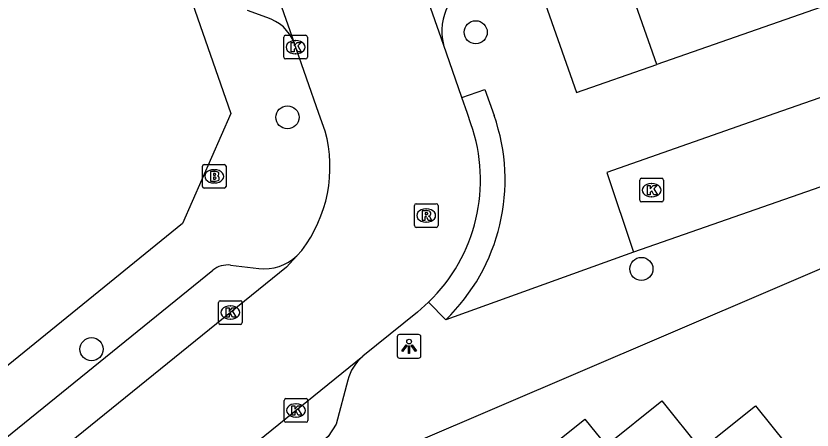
# Model space of a CAD drawing. Extents: x 158474 to 159560, y 388525 to 389605.
# Drawn here: x 158893.76 to 158927.46, y 388986.6 to 389004.14 of the extents above; entities that cross this region are included whole.
import ezdxf

# ---------------------------------------------------------------- set-up
doc = ezdxf.new("R2010")
doc.units = 0
for name, color, linetype in [('IMGEO_Boom', 7, 'Continuous'), ('IMGEO_Brandkraan', 7, 'Continuous'), ('IMGEO_Kolk', 7, 'Continuous'), ('IMGEO_Lichtpunt', 7, 'Continuous'), ('IMGEO_Pand', 7, 'Continuous'), ('IMGEO_Parkeervlak_open', 7, 'Continuous'), ('IMGEO_Rijbaan_lokaal_open', 7, 'Continuous'), ('IMGEO_Rioolput', 7, 'Continuous'), ('IMGEO_Voetpad_open', 7, 'Continuous')]:
    doc.layers.add(name, color=color, linetype=linetype)

msp = doc.modelspace()

# ---------------------------------------------------------------- linework, layer by layer
at = {"layer": 'IMGEO_Boom'}
for centre in [(158913.221, 389003.443), (158905.254, 388999.841), (158920.234, 388993.421), (158896.961, 388990.023)]:
    msp.add_circle(centre, 0.489, dxfattribs=at)
at = {"layer": 'IMGEO_Brandkraan'}
for p, q in [((158901.653, 388996.917), (158901.653, 388997.769)), ((158901.728, 388997.843), (158902.58, 388997.843)), ((158902.654, 388997.769), (158902.654, 388996.917)), ((158902.141, 388997.623), (158902.166, 388997.623)), ((158902.164, 388997.063), (158902.139, 388997.063)), ((158902.58, 388996.843), (158901.728, 388996.843))]:
    msp.add_line(p, q, dxfattribs=at)
for points in [[(158901.653, 388996.917), (158901.653, 388997.769)], [(158901.728, 388997.843), (158902.58, 388997.843)], [(158902.654, 388997.769), (158902.654, 388996.917)], [(158902.001, 388997.543), (158902.001, 388997.143), (158902.214, 388997.143)], [(158902.232, 388997.543), (158902.001, 388997.543)], [(158902.18, 388997.462), (158902.126, 388997.462), (158902.126, 388997.386)], [(158902.126, 388997.386), (158902.179, 388997.386)], [(158902.188, 388997.31), (158902.126, 388997.31), (158902.126, 388997.229)], [(158902.126, 388997.229), (158902.188, 388997.229)], [(158902.58, 388996.843), (158901.728, 388996.843)]]:
    msp.add_lwpolyline(points, dxfattribs=at)
for centre, radius, start, end in [((158901.73, 388997.767), 0.0765, 91.552, 178.448), ((158901.73, 388997.767), 0.0765, 91.552, 178.448), ((158902.578, 388997.767), 0.0765, 1.552, 88.448), ((158902.578, 388997.767), 0.0765, 1.552, 88.448), ((158902.181, 388997.424), 0.0379, 267.8285, 90.9355), ((158902.236, 388997.398), 0.145, 59.4692, 91.5367), ((158902.261, 388997.445), 0.0922, 285.5137, 58.1501), ((158902.266, 388997.253), 0.105, 301.3115, 78.989), ((158902.189, 388997.269), 0.0404, 269.8759, 90.5077), ((158902.22, 388997.394), 0.251, 268.6676, 293.5347), ((158901.73, 388996.919), 0.0765, 181.552, 268.448), ((158901.73, 388996.919), 0.0765, 181.552, 268.448), ((158902.578, 388996.919), 0.0765, 271.552, 358.448), ((158902.578, 388996.919), 0.0765, 271.552, 358.448)]:
    msp.add_arc(centre, radius, start, end, dxfattribs=at)
for centre, major_axis, ratio, start_param, end_param in [((158902.14, 388997.343), (-0.387, 0.002), 0.722429, 4.712389, 7.853982), ((158902.165, 388997.343), (-0.39, 0.002), 0.717154, 1.570796, 4.712389)]:
    msp.add_ellipse(centre, major_axis=major_axis, ratio=ratio, start_param=start_param, end_param=end_param, dxfattribs=at)
at = {"layer": 'IMGEO_Kolk'}
for p, q in [((158905.095, 389002.389), (158905.095, 389003.241)), ((158905.17, 389003.315), (158906.022, 389003.315)), ((158905.583, 389003.095), (158905.608, 389003.095)), ((158906.096, 389003.241), (158906.096, 389002.389)), ((158905.606, 389002.535), (158905.581, 389002.535)), ((158906.022, 389002.315), (158905.17, 389002.315)), ((158920.166, 388996.334), (158920.166, 388997.186)), ((158920.241, 388997.26), (158921.093, 388997.26)), ((158920.654, 388997.04), (158920.679, 388997.04)), ((158921.167, 388997.186), (158921.167, 388996.334)), ((158920.677, 388996.48), (158920.652, 388996.48)), ((158921.093, 388996.26), (158920.241, 388996.26)), ((158902.337, 388991.147), (158902.337, 388991.999)), ((158902.412, 388992.073), (158903.264, 388992.073)), ((158903.338, 388991.999), (158903.338, 388991.147)), ((158902.825, 388991.853), (158902.85, 388991.853)), ((158902.848, 388991.293), (158902.823, 388991.293)), ((158903.264, 388991.073), (158902.412, 388991.073)), ((158905.191, 388987.931), (158906.043, 388987.931)), ((158905.116, 388987.005), (158905.116, 388987.857)), ((158905.604, 388987.711), (158905.629, 388987.711)), ((158906.117, 388987.857), (158906.117, 388987.005)), ((158906.043, 388986.931), (158905.191, 388986.931)), ((158905.627, 388987.151), (158905.602, 388987.151))]:
    msp.add_line(p, q, dxfattribs=at)
for points in [[(158905.095, 389002.389), (158905.095, 389003.241)], [(158905.17, 389003.315), (158906.022, 389003.315)], [(158906.096, 389003.241), (158906.096, 389002.389)], [(158905.416, 389003.015), (158905.539, 389003.015), (158905.539, 389002.864), (158905.669, 389003.015), (158905.833, 389003.015), (158905.687, 389002.864), (158905.84, 389002.615), (158905.688, 389002.615), (158905.603, 389002.779), (158905.539, 389002.712), (158905.539, 389002.615), (158905.416, 389002.615), (158905.416, 389003.015)], [(158906.022, 389002.315), (158905.17, 389002.315)], [(158920.166, 388996.334), (158920.166, 388997.186)], [(158920.241, 388997.26), (158921.093, 388997.26)], [(158921.167, 388997.186), (158921.167, 388996.334)], [(158920.487, 388996.96), (158920.61, 388996.96), (158920.61, 388996.809), (158920.74, 388996.96), (158920.904, 388996.96), (158920.758, 388996.809), (158920.911, 388996.56), (158920.759, 388996.56), (158920.674, 388996.724), (158920.61, 388996.657), (158920.61, 388996.56), (158920.487, 388996.56), (158920.487, 388996.96)], [(158921.093, 388996.26), (158920.241, 388996.26)], [(158902.337, 388991.147), (158902.337, 388991.999)], [(158902.412, 388992.073), (158903.264, 388992.073)], [(158903.338, 388991.999), (158903.338, 388991.147)], [(158902.658, 388991.773), (158902.781, 388991.773), (158902.781, 388991.622), (158902.911, 388991.773), (158903.075, 388991.773), (158902.929, 388991.622), (158903.082, 388991.373), (158902.93, 388991.373), (158902.845, 388991.537), (158902.781, 388991.47), (158902.781, 388991.373), (158902.658, 388991.373), (158902.658, 388991.773)], [(158903.264, 388991.073), (158902.412, 388991.073)], [(158905.191, 388987.931), (158906.043, 388987.931)], [(158905.116, 388987.005), (158905.116, 388987.857)], [(158905.437, 388987.631), (158905.56, 388987.631), (158905.56, 388987.48), (158905.69, 388987.631), (158905.854, 388987.631), (158905.708, 388987.48), (158905.861, 388987.231), (158905.709, 388987.231), (158905.624, 388987.395), (158905.56, 388987.328), (158905.56, 388987.231), (158905.437, 388987.231), (158905.437, 388987.631)], [(158906.117, 388987.857), (158906.117, 388987.005)], [(158906.043, 388986.931), (158905.191, 388986.931)]]:
    msp.add_lwpolyline(points, dxfattribs=at)
for centre, start, end in [((158905.172, 389003.239), 91.552, 178.448), ((158905.172, 389003.239), 91.552, 178.448), ((158906.02, 389003.239), 1.552, 88.448), ((158906.02, 389003.239), 1.552, 88.448), ((158905.172, 389002.391), 181.552, 268.448), ((158905.172, 389002.391), 181.552, 268.448), ((158906.02, 389002.391), 271.552, 358.448), ((158906.02, 389002.391), 271.552, 358.448), ((158920.243, 388997.184), 91.552, 178.448), ((158920.243, 388997.184), 91.552, 178.448), ((158921.091, 388997.184), 1.552, 88.448), ((158921.091, 388997.184), 1.552, 88.448), ((158920.243, 388996.336), 181.552, 268.448), ((158920.243, 388996.336), 181.552, 268.448), ((158921.091, 388996.336), 271.552, 358.448), ((158921.091, 388996.336), 271.552, 358.448), ((158902.414, 388991.997), 91.552, 178.448), ((158902.414, 388991.997), 91.552, 178.448), ((158903.262, 388991.997), 1.552, 88.448), ((158903.262, 388991.997), 1.552, 88.448), ((158902.414, 388991.149), 181.552, 268.448), ((158902.414, 388991.149), 181.552, 268.448), ((158903.262, 388991.149), 271.552, 358.448), ((158903.262, 388991.149), 271.552, 358.448), ((158905.193, 388987.855), 91.552, 178.448), ((158905.193, 388987.855), 91.552, 178.448), ((158906.041, 388987.855), 1.552, 88.448), ((158906.041, 388987.855), 1.552, 88.448), ((158905.193, 388987.007), 181.552, 268.448), ((158905.193, 388987.007), 181.552, 268.448), ((158906.041, 388987.007), 271.552, 358.448), ((158906.041, 388987.007), 271.552, 358.448)]:
    msp.add_arc(centre, 0.0765, start, end, dxfattribs=at)
for centre, major_axis, ratio, start_param, end_param in [((158905.582, 389002.815), (-0.387, 0.002), 0.722429, 4.712389, 7.853982), ((158905.607, 389002.815), (-0.39, 0.002), 0.717154, 1.570796, 4.712389), ((158920.653, 388996.76), (-0.387, 0.002), 0.722429, 4.712389, 7.853982), ((158920.678, 388996.76), (-0.39, 0.002), 0.717154, 1.570796, 4.712389), ((158902.824, 388991.573), (-0.387, 0.002), 0.722429, 4.712389, 7.853982), ((158902.849, 388991.573), (-0.39, 0.002), 0.717154, 1.570796, 4.712389), ((158905.603, 388987.431), (-0.387, 0.002), 0.722429, 4.712389, 7.853982), ((158905.628, 388987.431), (-0.39, 0.002), 0.717154, 1.570796, 4.712389)]:
    msp.add_ellipse(centre, major_axis=major_axis, ratio=ratio, start_param=start_param, end_param=end_param, dxfattribs=at)
at = {"layer": 'IMGEO_Lichtpunt'}
for p, q in [((158910.805, 388990.642), (158909.997, 388990.642)), ((158910.805, 388990.642), (158909.997, 388990.642)), ((158909.903, 388990.547), (158909.903, 388989.74)), ((158909.903, 388990.547), (158909.903, 388989.74)), ((158910.899, 388989.74), (158910.899, 388990.547)), ((158910.899, 388989.74), (158910.899, 388990.547)), ((158909.997, 388989.646), (158910.805, 388989.646)), ((158909.997, 388989.646), (158910.805, 388989.646))]:
    msp.add_line(p, q, dxfattribs=at)
for points in [[(158910.277, 388990.211), (158910.316, 388990.183), (158910.128, 388989.921), (158910.09, 388989.948), (158910.277, 388990.211)], [(158910.379, 388990.163), (158910.426, 388990.163), (158910.426, 388989.841), (158910.379, 388989.841), (158910.379, 388990.163)], [(158910.489, 388990.183), (158910.527, 388990.21), (158910.714, 388989.948), (158910.675, 388989.92), (158910.489, 388990.183)]]:
    msp.add_lwpolyline(points, dxfattribs=at)
msp.add_circle((158910.402, 388990.345), 0.0994, dxfattribs=at)
for centre, start, end in [((158909.997, 388990.547), 90, 180), ((158909.997, 388990.547), 90, 180), ((158910.805, 388990.547), 0, 90), ((158910.805, 388990.547), 0, 90), ((158909.997, 388989.74), 180, 270), ((158909.997, 388989.74), 180, 270), ((158910.805, 388989.74), 270, 0), ((158910.805, 388989.74), 270, 360)]:
    msp.add_arc(centre, 0.0946, start, end, dxfattribs=at)
at = {"layer": 'IMGEO_Pand'}
msp.add_lwpolyline([(158909.305, 388978.408), (158912.153, 388980.698), (158913.634, 388981.889), (158915.781, 388983.615), (158914.907, 388984.701), (158917.844, 388987.063), (158918.741, 388985.947), (158921.094, 388987.839), (158922.756, 388985.772), (158925.059, 388987.624), (158928.406, 388983.461), (158929.121, 388982.51)], dxfattribs=at)
at = {"layer": 'IMGEO_Parkeervlak_open'}
msp.add_lwpolyline([(158920.882, 389002.077), (158918.44, 389009.061)], dxfattribs=at)
at = {"layer": 'IMGEO_Rijbaan_lokaal_open'}
for points in [[(158911.856, 389002.925), (158903.273, 389027.386), (158902.213, 389030.512)], [(158896.072, 389029.924), (158898.874, 389021.934), (158905.534, 389002.997)], [(158906.848, 388999.26), (158906.588, 389000), (158905.534, 389002.997)], [(158912.632, 389000.682), (158911.856, 389002.925)], [(158938.099, 389000.552), (158933.327, 389002.602), (158925.886, 389000), (158918.768, 388997.511), (158919.894, 388994.128)], [(158913.02, 388999.572), (158912.871, 389000), (158912.632, 389000.682)], [(158935.81, 388996.86), (158935.473, 388997.636), (158932.967, 388998.688), (158919.894, 388994.128)], [(158905.645, 388993.972), (158905.858, 388994.208)], [(158905.645, 388993.972), (158905.218, 388993.501), (158884.388, 388976.64)], [(158911.228, 388992.014), (158910.758, 388991.597), (158908.446, 388989.723)], [(158887.785, 388972.95), (158897.784, 388981.085), (158908.446, 388989.723)]]:
    msp.add_lwpolyline(points, dxfattribs=at)
for centre, radius, start, end in [((158906.227, 388997.191), 7.198, 314.0102, 19.3128), ((158901.251, 388997.734), 5.802, 322.5743, 15.2511)]:
    msp.add_arc(centre, radius, start, end, dxfattribs=at)
at = {"layer": 'IMGEO_Rioolput'}
for p, q in [((158910.625, 388995.256), (158910.625, 388996.108)), ((158910.7, 388996.182), (158911.552, 388996.182)), ((158911.626, 388996.108), (158911.626, 388995.256)), ((158911.113, 388995.962), (158911.138, 388995.962)), ((158911.136, 388995.402), (158911.111, 388995.402)), ((158911.552, 388995.182), (158910.7, 388995.182))]:
    msp.add_line(p, q, dxfattribs=at)
for points in [[(158910.625, 388995.256), (158910.625, 388996.108)], [(158910.7, 388996.182), (158911.552, 388996.182)], [(158911.626, 388996.108), (158911.626, 388995.256)], [(158911.214, 388995.88), (158910.962, 388995.882), (158910.962, 388995.482)], [(158911.14, 388995.801), (158911.086, 388995.801), (158911.086, 388995.72)], [(158911.086, 388995.72), (158911.138, 388995.72)], [(158910.962, 388995.482), (158911.086, 388995.482), (158911.086, 388995.644), (158911.097, 388995.644)], [(158911.144, 388995.615), (158911.215, 388995.482), (158911.355, 388995.482), (158911.29, 388995.608)], [(158911.552, 388995.182), (158910.7, 388995.182)]]:
    msp.add_lwpolyline(points, dxfattribs=at)
for centre, radius, start, end in [((158910.702, 388996.106), 0.0765, 91.552, 178.448), ((158910.702, 388996.106), 0.0765, 91.552, 178.448), ((158911.55, 388996.106), 0.0765, 1.552, 88.448), ((158911.55, 388996.106), 0.0765, 1.552, 88.448), ((158911.122, 388995.909), 0.19, 274.7715, 282.9687), ((158911.146, 388995.705), 0.0964, 77.0061, 93.1865), ((158911.16, 388995.762), 0.0378, 276.6634, 79.6772), ((158911.213, 388995.77), 0.109, 350.3612, 89.416), ((158911.211, 388995.77), 0.112, 277.5842, 350.9817), ((158911.096, 388995.591), 0.0533, 26.0293, 88.6989), ((158911.195, 388995.555), 0.108, 29.5134, 73.7905), ((158910.702, 388995.258), 0.0765, 181.552, 268.448), ((158910.702, 388995.258), 0.0765, 181.552, 268.448), ((158911.55, 388995.258), 0.0765, 271.552, 358.448), ((158911.55, 388995.258), 0.0765, 271.552, 358.448)]:
    msp.add_arc(centre, radius, start, end, dxfattribs=at)
for centre, major_axis, ratio, start_param, end_param in [((158911.112, 388995.682), (-0.387, 0.002), 0.722429, 4.712389, 7.853982), ((158911.137, 388995.682), (-0.39, 0.002), 0.717154, 1.570796, 4.712389)]:
    msp.add_ellipse(centre, major_axis=major_axis, ratio=ratio, start_param=start_param, end_param=end_param, dxfattribs=at)
at = {"layer": 'IMGEO_Voetpad_open'}
for points in [[(158906.675, 389031.798), (158915.039, 389007.876), (158917.483, 389000.888), (158920.882, 389002.077)], [(158892.343, 389030.156), (158902.86, 389000), (158900.808, 388995.343), (158880.758, 388979.06)], [(158945.956, 389010.85), (158920.882, 389002.077)], [(158904.374, 389004.065), (158903.56, 389004.368)], [(158912.632, 389000.682), (158913.614, 389001.025), (158914.001, 388999.916)], [(158933.359, 388995.794), (158926.282, 388992.761), (158921.177, 388990.574), (158910.593, 388986.04), (158887.292, 388967.121)], [(158919.894, 388994.128), (158911.951, 388991.266)], [(158885.318, 388979.77), (158902.098, 388993.366)], [(158902.844, 388993.583), (158904.04, 388993.442)], [(158911.951, 388991.266), (158911.228, 388992.014)], [(158907.805, 388988.707), (158907.315, 388986.845), (158906.977, 388986.323), (158898.867, 388979.752), (158891.018, 388973.366)]]:
    msp.add_lwpolyline(points, dxfattribs=at)
for centre, radius, start, end in [((158914.088, 389003.49), 2.303, 151.2723, 194.2078), ((158903.877, 389002.361), 1.775, 20.9916, 73.7375), ((158906.227, 388997.19), 8.238, 314.013, 19.3214), ((158904.274, 388995.428), 2, 263.2732, 313.2751), ((158902.728, 388992.591), 0.999, 83.3303, 129.1075), ((158909.725, 388988.206), 1.985, 130.1362, 165.3677)]:
    msp.add_arc(centre, radius, start, end, dxfattribs=at)

doc.saveas('drawing.dxf')
